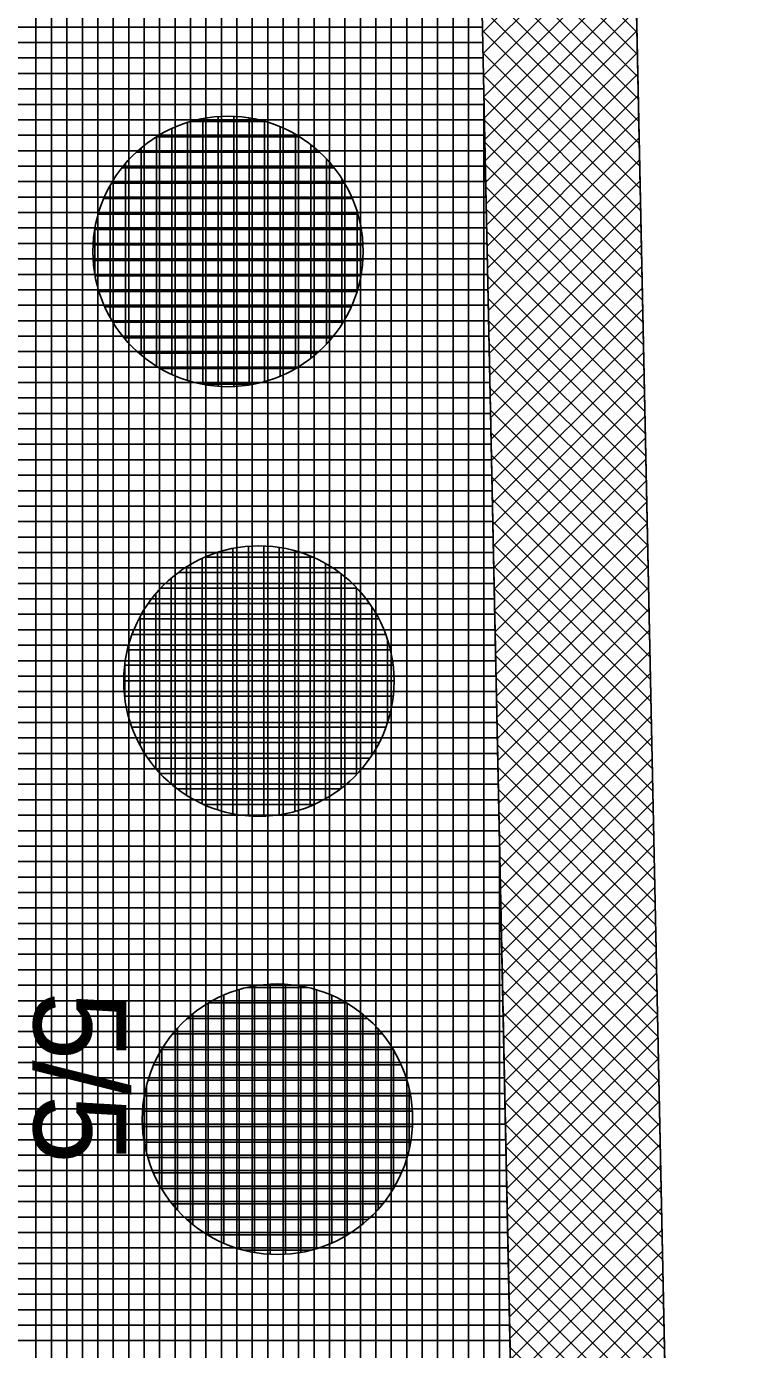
# Model space of a CAD drawing. Extents: x -565346 to -564154, y -1097386 to -1095620.
# Drawn here: x -564338.05 to -564328.86, y -1095754.03 to -1095736.9 of the extents above; entities that cross this region are included whole.
import ezdxf

# ---------------------------------------------------------------- set-up
doc = ezdxf.new("R2010")
doc.units = 0
for name, color, linetype in [('Vrstva 13', 7, 'Continuous'), ('Vrstva 40', 7, 'Continuous'), ('Vrstva 41', 7, 'Continuous'), ('Vrstva 42', 7, 'Continuous'), ('Vrstva 43', 7, 'Continuous'), ('Vrstva 44', 7, 'Continuous')]:
    doc.layers.add(name, color=color, linetype=linetype)

msp = doc.modelspace()

# ---------------------------------------------------------------- linework, layer by layer
at = {"layer": 'Vrstva 13'}
msp.add_line((-564330.25, -1095732.13), (-564328.86, -1095798.5), dxfattribs=at)
at = {"layer": 'Vrstva 41'}
msp.add_lwpolyline([(-564331.946, -1095698.419), (-564333.943, -1095698.519), (-564332.25, -1095732.172), (-564331.552, -1095765.483), (-564329.554, -1095765.383), (-564330.25, -1095732.13)], close=True, dxfattribs=at)
at = {"layer": 'Vrstva 42'}
for p, q in [((-564332.192, -1095734.932), (-564330.149, -1095736.976)), ((-564330.189, -1095735.021), (-564332.149, -1095736.981)), ((-564332.186, -1095735.221), (-564330.142, -1095737.265)), ((-564330.184, -1095735.298), (-564332.143, -1095737.258)), ((-564332.18, -1095735.51), (-564330.136, -1095737.554)), ((-564330.178, -1095735.575), (-564332.138, -1095737.535)), ((-564332.174, -1095735.799), (-564330.13, -1095737.843)), ((-564330.172, -1095735.852), (-564332.132, -1095737.812)), ((-564332.168, -1095736.088), (-564330.124, -1095738.132)), ((-564330.166, -1095736.129), (-564332.126, -1095738.089)), ((-564332.162, -1095736.377), (-564330.118, -1095738.42)), ((-564330.16, -1095736.406), (-564332.12, -1095738.366)), ((-564332.156, -1095736.666), (-564330.112, -1095738.709)), ((-564330.155, -1095736.683), (-564332.114, -1095738.643)), ((-564332.15, -1095736.955), (-564330.106, -1095738.998)), ((-564330.149, -1095736.96), (-564332.109, -1095738.92)), ((-564332.144, -1095737.244), (-564330.1, -1095739.287)), ((-564330.143, -1095737.237), (-564332.103, -1095739.197)), ((-564332.138, -1095737.532), (-564330.094, -1095739.576)), ((-564330.137, -1095737.514), (-564332.097, -1095739.474)), ((-564332.132, -1095737.821), (-564330.088, -1095739.865)), ((-564330.131, -1095737.791), (-564332.091, -1095739.751)), ((-564332.126, -1095738.11), (-564330.082, -1095740.154)), ((-564330.126, -1095738.068), (-564332.085, -1095740.028)), ((-564332.12, -1095738.399), (-564330.076, -1095740.443)), ((-564330.12, -1095738.345), (-564332.08, -1095740.305)), ((-564330.114, -1095738.622), (-564332.074, -1095740.582)), ((-564332.113, -1095738.688), (-564330.07, -1095740.732)), ((-564332.107, -1095738.977), (-564330.064, -1095741.021)), ((-564330.108, -1095738.899), (-564332.068, -1095740.859)), ((-564332.101, -1095739.266), (-564330.058, -1095741.309)), ((-564330.102, -1095739.176), (-564332.062, -1095741.136)), ((-564330.097, -1095739.454), (-564332.056, -1095741.413)), ((-564332.095, -1095739.555), (-564330.052, -1095741.598)), ((-564332.089, -1095739.844), (-564330.046, -1095741.887)), ((-564330.091, -1095739.731), (-564332.051, -1095741.69)), ((-564330.085, -1095740.008), (-564332.045, -1095741.967)), ((-564332.083, -1095740.132), (-564330.04, -1095742.176)), ((-564330.079, -1095740.285), (-564332.039, -1095742.244)), ((-564332.077, -1095740.421), (-564330.034, -1095742.465)), ((-564330.073, -1095740.562), (-564332.033, -1095742.521)), ((-564332.071, -1095740.71), (-564330.028, -1095742.754)), ((-564330.068, -1095740.839), (-564332.027, -1095742.798)), ((-564332.065, -1095740.999), (-564330.021, -1095743.043)), ((-564330.062, -1095741.116), (-564332.022, -1095743.075)), ((-564332.059, -1095741.288), (-564330.015, -1095743.332)), ((-564330.056, -1095741.393), (-564332.016, -1095743.353)), ((-564332.053, -1095741.577), (-564330.009, -1095743.621)), ((-564330.05, -1095741.67), (-564332.01, -1095743.63)), ((-564332.047, -1095741.866), (-564330.003, -1095743.909)), ((-564330.044, -1095741.947), (-564332.004, -1095743.907)), ((-564332.041, -1095742.155), (-564329.997, -1095744.198)), ((-564330.039, -1095742.224), (-564331.998, -1095744.184)), ((-564332.035, -1095742.444), (-564329.991, -1095744.487)), ((-564330.033, -1095742.501), (-564331.993, -1095744.461)), ((-564332.029, -1095742.733), (-564329.985, -1095744.776)), ((-564330.027, -1095742.778), (-564331.987, -1095744.738)), ((-564332.023, -1095743.021), (-564329.979, -1095745.065)), ((-564330.021, -1095743.055), (-564331.981, -1095745.015)), ((-564332.017, -1095743.31), (-564329.973, -1095745.354)), ((-564330.015, -1095743.332), (-564331.975, -1095745.292)), ((-564332.011, -1095743.599), (-564329.967, -1095745.643)), ((-564330.01, -1095743.609), (-564331.969, -1095745.569)), ((-564332.004, -1095743.888), (-564329.961, -1095745.932)), ((-564330.004, -1095743.886), (-564331.963, -1095745.846)), ((-564331.998, -1095744.177), (-564329.955, -1095746.221)), ((-564329.998, -1095744.163), (-564331.958, -1095746.123)), ((-564331.992, -1095744.466), (-564329.949, -1095746.509)), ((-564329.992, -1095744.44), (-564331.952, -1095746.4)), ((-564331.986, -1095744.755), (-564329.943, -1095746.798)), ((-564329.986, -1095744.717), (-564331.946, -1095746.677)), ((-564331.98, -1095745.044), (-564329.937, -1095747.087)), ((-564329.981, -1095744.994), (-564331.94, -1095746.954)), ((-564329.975, -1095745.271), (-564331.934, -1095747.231)), ((-564331.974, -1095745.333), (-564329.931, -1095747.376)), ((-564331.968, -1095745.622), (-564329.925, -1095747.665)), ((-564329.969, -1095745.548), (-564331.929, -1095747.508)), ((-564329.963, -1095745.825), (-564331.923, -1095747.785)), ((-564331.962, -1095745.91), (-564329.919, -1095747.954)), ((-564329.957, -1095746.102), (-564331.917, -1095748.062)), ((-564331.956, -1095746.199), (-564329.913, -1095748.243)), ((-564331.95, -1095746.488), (-564329.906, -1095748.532)), ((-564329.952, -1095746.38), (-564331.911, -1095748.339)), ((-564329.946, -1095746.657), (-564331.905, -1095748.616)), ((-564331.944, -1095746.777), (-564329.9, -1095748.821)), ((-564329.94, -1095746.934), (-564331.9, -1095748.893)), ((-564331.938, -1095747.066), (-564329.894, -1095749.11)), ((-564331.932, -1095747.355), (-564329.888, -1095749.398)), ((-564329.934, -1095747.211), (-564331.894, -1095749.17)), ((-564329.928, -1095747.488), (-564331.888, -1095749.447)), ((-564331.926, -1095747.644), (-564329.882, -1095749.687)), ((-564329.923, -1095747.765), (-564331.882, -1095749.724)), ((-564331.92, -1095747.933), (-564329.876, -1095749.976)), ((-564329.917, -1095748.042), (-564331.876, -1095750.001)), ((-564331.914, -1095748.222), (-564329.87, -1095750.265)), ((-564329.911, -1095748.319), (-564331.871, -1095750.278)), ((-564331.908, -1095748.51), (-564329.864, -1095750.554)), ((-564329.905, -1095748.596), (-564331.865, -1095750.555)), ((-564331.902, -1095748.799), (-564329.858, -1095750.843)), ((-564329.899, -1095748.873), (-564331.859, -1095750.833)), ((-564331.896, -1095749.088), (-564329.852, -1095751.132)), ((-564329.894, -1095749.15), (-564331.853, -1095751.11)), ((-564331.889, -1095749.377), (-564329.846, -1095751.421)), ((-564329.888, -1095749.427), (-564331.847, -1095751.387)), ((-564331.883, -1095749.666), (-564329.84, -1095751.71)), ((-564329.882, -1095749.704), (-564331.842, -1095751.664)), ((-564331.877, -1095749.955), (-564329.834, -1095751.998)), ((-564329.876, -1095749.981), (-564331.836, -1095751.941)), ((-564331.871, -1095750.244), (-564329.828, -1095752.287)), ((-564329.87, -1095750.258), (-564331.83, -1095752.218)), ((-564331.865, -1095750.533), (-564329.822, -1095752.576)), ((-564329.865, -1095750.535), (-564331.824, -1095752.495)), ((-564331.859, -1095750.822), (-564329.816, -1095752.865)), ((-564329.859, -1095750.812), (-564331.818, -1095752.772)), ((-564331.853, -1095751.111), (-564329.81, -1095753.154)), ((-564329.853, -1095751.089), (-564331.813, -1095753.049)), ((-564331.847, -1095751.399), (-564329.804, -1095753.443)), ((-564329.847, -1095751.366), (-564331.807, -1095753.326)), ((-564329.841, -1095751.643), (-564331.801, -1095753.603)), ((-564331.841, -1095751.688), (-564329.798, -1095753.732)), ((-564331.835, -1095751.977), (-564329.792, -1095754.021)), ((-564329.836, -1095751.92), (-564331.795, -1095753.88)), ((-564331.829, -1095752.266), (-564329.785, -1095754.31)), ((-564329.83, -1095752.197), (-564331.789, -1095754.157)), ((-564329.824, -1095752.474), (-564331.784, -1095754.434)), ((-564331.823, -1095752.555), (-564329.779, -1095754.598)), ((-564331.817, -1095752.844), (-564329.773, -1095754.887)), ((-564329.818, -1095752.751), (-564331.778, -1095754.711)), ((-564329.812, -1095753.029), (-564331.772, -1095754.988)), ((-564331.811, -1095753.133), (-564329.767, -1095755.176)), ((-564329.807, -1095753.306), (-564331.766, -1095755.265)), ((-564331.805, -1095753.422), (-564329.761, -1095755.465)), ((-564331.799, -1095753.711), (-564329.755, -1095755.754)), ((-564329.801, -1095753.583), (-564331.76, -1095755.542)), ((-564329.795, -1095753.86), (-564331.754, -1095755.819)), ((-564331.793, -1095754), (-564329.749, -1095756.043))]:
    msp.add_line(p, q, dxfattribs=at)
at = {"layer": 'Vrstva 43'}
for p, q in [((-564334.13, -1095856.582), (-564334.13, -1095676.285)), ((-564334.73, -1095841.782), (-564334.73, -1095676.474)), ((-564334.53, -1095846.715), (-564334.53, -1095676.411)), ((-564334.33, -1095851.649), (-564334.33, -1095676.348)), ((-564335.13, -1095831.916), (-564335.13, -1095676.599)), ((-564334.93, -1095836.849), (-564334.93, -1095676.537)), ((-564335.73, -1095817.116), (-564335.73, -1095676.788)), ((-564335.53, -1095822.049), (-564335.53, -1095676.725)), ((-564335.33, -1095826.983), (-564335.33, -1095676.662)), ((-564336.33, -1095802.317), (-564336.33, -1095676.977)), ((-564336.13, -1095807.25), (-564336.13, -1095676.914)), ((-564335.93, -1095812.183), (-564335.93, -1095676.851)), ((-564336.93, -1095787.517), (-564336.93, -1095677.165)), ((-564336.73, -1095792.45), (-564336.73, -1095677.102)), ((-564336.53, -1095797.383), (-564336.53, -1095677.039)), ((-564337.33, -1095777.651), (-564337.33, -1095677.291)), ((-564337.13, -1095782.584), (-564337.13, -1095677.228)), ((-564337.93, -1095762.851), (-564337.93, -1095677.479)), ((-564337.73, -1095767.784), (-564337.73, -1095677.416)), ((-564337.53, -1095772.718), (-564337.53, -1095677.354)), ((-564333.93, -1095861.515), (-564333.93, -1095698.777)), ((-564333.73, -1095866.448), (-564333.73, -1095702.753)), ((-564333.53, -1095871.381), (-564333.53, -1095706.728)), ((-564333.33, -1095876.315), (-564333.33, -1095710.704)), ((-564333.13, -1095881.248), (-564333.13, -1095714.68)), ((-564332.93, -1095886.181), (-564332.93, -1095718.655)), ((-564332.73, -1095891.114), (-564332.73, -1095722.631)), ((-564332.53, -1095896.047), (-564332.53, -1095726.606)), ((-564332.33, -1095918.631), (-564332.33, -1095730.582)), ((-564338.982, -1095736.91), (-564332.151, -1095736.91)), ((-564338.974, -1095737.11), (-564332.147, -1095737.11)), ((-564338.965, -1095737.31), (-564332.142, -1095737.31)), ((-564338.957, -1095737.51), (-564332.138, -1095737.51)), ((-564338.949, -1095737.71), (-564332.134, -1095737.71)), ((-564338.941, -1095737.91), (-564332.13, -1095737.91)), ((-564332.13, -1095918.66), (-564332.13, -1095737.899)), ((-564338.933, -1095738.11), (-564332.126, -1095738.11)), ((-564338.925, -1095738.31), (-564332.121, -1095738.31)), ((-564338.917, -1095738.51), (-564332.117, -1095738.51)), ((-564338.909, -1095738.71), (-564332.113, -1095738.71)), ((-564338.901, -1095738.91), (-564332.109, -1095738.91)), ((-564338.893, -1095739.11), (-564332.105, -1095739.11)), ((-564338.884, -1095739.31), (-564332.1, -1095739.31)), ((-564338.876, -1095739.51), (-564332.096, -1095739.51)), ((-564338.868, -1095739.71), (-564332.092, -1095739.71)), ((-564338.86, -1095739.91), (-564332.088, -1095739.91)), ((-564338.852, -1095740.11), (-564332.084, -1095740.11)), ((-564338.844, -1095740.31), (-564332.079, -1095740.31)), ((-564338.836, -1095740.51), (-564332.075, -1095740.51)), ((-564338.828, -1095740.71), (-564332.071, -1095740.71)), ((-564338.82, -1095740.91), (-564332.067, -1095740.91)), ((-564338.811, -1095741.11), (-564332.063, -1095741.11)), ((-564338.803, -1095741.31), (-564332.059, -1095741.31)), ((-564338.795, -1095741.51), (-564332.054, -1095741.51)), ((-564338.787, -1095741.71), (-564332.05, -1095741.71)), ((-564338.779, -1095741.91), (-564332.046, -1095741.91)), ((-564338.771, -1095742.11), (-564332.042, -1095742.11)), ((-564338.763, -1095742.31), (-564332.038, -1095742.31)), ((-564338.755, -1095742.51), (-564332.033, -1095742.51)), ((-564338.747, -1095742.71), (-564332.029, -1095742.71)), ((-564338.738, -1095742.91), (-564332.025, -1095742.91)), ((-564338.73, -1095743.11), (-564332.021, -1095743.11)), ((-564338.722, -1095743.31), (-564332.017, -1095743.31)), ((-564338.714, -1095743.51), (-564332.012, -1095743.51)), ((-564338.706, -1095743.71), (-564332.008, -1095743.71)), ((-564338.698, -1095743.91), (-564332.004, -1095743.91)), ((-564338.69, -1095744.11), (-564332, -1095744.11)), ((-564338.682, -1095744.31), (-564331.996, -1095744.31)), ((-564338.674, -1095744.51), (-564331.991, -1095744.51)), ((-564338.665, -1095744.71), (-564331.987, -1095744.71)), ((-564338.657, -1095744.91), (-564331.983, -1095744.91)), ((-564338.649, -1095745.11), (-564331.979, -1095745.11)), ((-564338.641, -1095745.31), (-564331.975, -1095745.31)), ((-564338.633, -1095745.51), (-564331.971, -1095745.51)), ((-564338.625, -1095745.71), (-564331.966, -1095745.71)), ((-564338.617, -1095745.91), (-564331.962, -1095745.91)), ((-564338.609, -1095746.11), (-564331.958, -1095746.11)), ((-564338.601, -1095746.31), (-564331.954, -1095746.31)), ((-564338.592, -1095746.51), (-564331.95, -1095746.51)), ((-564338.584, -1095746.71), (-564331.945, -1095746.71)), ((-564338.576, -1095746.91), (-564331.941, -1095746.91)), ((-564338.568, -1095747.11), (-564331.937, -1095747.11)), ((-564338.56, -1095747.31), (-564331.933, -1095747.31)), ((-564338.552, -1095747.51), (-564331.929, -1095747.51)), ((-564331.93, -1095918.689), (-564331.93, -1095747.443)), ((-564338.544, -1095747.71), (-564331.924, -1095747.71)), ((-564338.536, -1095747.91), (-564331.92, -1095747.91)), ((-564338.528, -1095748.11), (-564331.916, -1095748.11)), ((-564338.52, -1095748.31), (-564331.912, -1095748.31)), ((-564338.511, -1095748.51), (-564331.908, -1095748.51)), ((-564338.503, -1095748.71), (-564331.903, -1095748.71)), ((-564338.495, -1095748.91), (-564331.899, -1095748.91)), ((-564338.487, -1095749.11), (-564331.895, -1095749.11)), ((-564338.479, -1095749.31), (-564331.891, -1095749.31)), ((-564338.471, -1095749.51), (-564331.887, -1095749.51)), ((-564338.463, -1095749.71), (-564331.883, -1095749.71)), ((-564338.455, -1095749.91), (-564331.878, -1095749.91)), ((-564338.447, -1095750.11), (-564331.874, -1095750.11)), ((-564338.438, -1095750.31), (-564331.87, -1095750.31)), ((-564338.43, -1095750.51), (-564331.866, -1095750.51)), ((-564338.422, -1095750.71), (-564331.862, -1095750.71)), ((-564338.414, -1095750.91), (-564331.857, -1095750.91)), ((-564338.406, -1095751.11), (-564331.853, -1095751.11)), ((-564338.398, -1095751.31), (-564331.849, -1095751.31)), ((-564338.39, -1095751.51), (-564331.845, -1095751.51)), ((-564338.382, -1095751.71), (-564331.841, -1095751.71)), ((-564338.374, -1095751.91), (-564331.836, -1095751.91)), ((-564338.365, -1095752.11), (-564331.832, -1095752.11)), ((-564338.357, -1095752.31), (-564331.828, -1095752.31)), ((-564338.349, -1095752.51), (-564331.824, -1095752.51)), ((-564338.341, -1095752.71), (-564331.82, -1095752.71)), ((-564338.333, -1095752.91), (-564331.815, -1095752.91)), ((-564338.325, -1095753.11), (-564331.811, -1095753.11)), ((-564338.317, -1095753.31), (-564331.807, -1095753.31)), ((-564338.309, -1095753.51), (-564331.803, -1095753.51)), ((-564338.301, -1095753.71), (-564331.799, -1095753.71)), ((-564338.292, -1095753.91), (-564331.795, -1095753.91))]:
    msp.add_line(p, q, dxfattribs=at)
msp.add_lwpolyline([(-564328.86, -1095798.5), (-564329.554, -1095765.383), (-564331.552, -1095765.483), (-564332.25, -1095732.172), (-564333.943, -1095698.519), (-564331.946, -1095698.419), (-564332.8, -1095681.44), (-564332.14, -1095675.66), (-564343.82, -1095679.33), (-564342.067, -1095722.352), (-564339.576, -1095722.251), (-564332.487, -1095897.108)], dxfattribs=at)
at = {"layer": 'Vrstva 44'}
for p, q in [((-564335.92, -1095738.13), (-564334.974, -1095738.13)), ((-564335.77, -1095741.532), (-564335.77, -1095738.095)), ((-564335.57, -1095741.557), (-564335.57, -1095738.069)), ((-564335.37, -1095741.561), (-564335.37, -1095738.067)), ((-564335.17, -1095741.542), (-564335.17, -1095738.088)), ((-564334.97, -1095741.497), (-564334.97, -1095738.131)), ((-564336.17, -1095741.404), (-564336.17, -1095738.224)), ((-564335.97, -1095741.482), (-564335.97, -1095738.147)), ((-564334.77, -1095741.427), (-564334.77, -1095738.199)), ((-564334.57, -1095741.328), (-564334.57, -1095738.3)), ((-564336.371, -1095738.33), (-564334.52, -1095738.33)), ((-564336.37, -1095741.298), (-564336.37, -1095738.329)), ((-564334.37, -1095741.194), (-564334.37, -1095738.434)), ((-564336.633, -1095738.53), (-564334.258, -1095738.53)), ((-564336.57, -1095741.152), (-564336.57, -1095738.477)), ((-564334.17, -1095741.012), (-564334.17, -1095738.617)), ((-564336.816, -1095738.73), (-564334.072, -1095738.73)), ((-564336.77, -1095740.956), (-564336.77, -1095738.673)), ((-564336.97, -1095740.67), (-564336.97, -1095738.96)), ((-564336.954, -1095738.93), (-564333.936, -1095738.93)), ((-564333.97, -1095740.754), (-564333.97, -1095738.874)), ((-564337.053, -1095739.13), (-564333.834, -1095739.13)), ((-564337.124, -1095739.33), (-564333.764, -1095739.33)), ((-564333.77, -1095740.317), (-564333.77, -1095739.309)), ((-564337.17, -1095739.53), (-564333.719, -1095739.53)), ((-564337.17, -1095740.095), (-564337.17, -1095739.53)), ((-564337.192, -1095739.73), (-564333.698, -1095739.73)), ((-564337.189, -1095739.93), (-564333.698, -1095739.93)), ((-564337.163, -1095740.13), (-564333.724, -1095740.13)), ((-564337.115, -1095740.33), (-564333.774, -1095740.33)), ((-564337.041, -1095740.53), (-564333.849, -1095740.53)), ((-564336.933, -1095740.73), (-564333.953, -1095740.73)), ((-564336.791, -1095740.93), (-564334.099, -1095740.93)), ((-564336.595, -1095741.13), (-564334.292, -1095741.13)), ((-564336.314, -1095741.33), (-564334.573, -1095741.33)), ((-564335.779, -1095741.53), (-564335.11, -1095741.53)), ((-564335.739, -1095743.77), (-564334.347, -1095743.77)), ((-564335.58, -1095747.038), (-564335.58, -1095743.71)), ((-564335.38, -1095747.09), (-564335.38, -1095743.658)), ((-564335.18, -1095747.117), (-564335.18, -1095743.63)), ((-564334.98, -1095747.121), (-564334.98, -1095743.627)), ((-564334.78, -1095747.103), (-564334.78, -1095743.646)), ((-564334.58, -1095747.061), (-564334.58, -1095743.689)), ((-564334.38, -1095746.991), (-564334.38, -1095743.756)), ((-564335.98, -1095746.852), (-564335.98, -1095743.896)), ((-564335.78, -1095746.96), (-564335.78, -1095743.788)), ((-564334.18, -1095746.894), (-564334.18, -1095743.854)), ((-564336.18, -1095746.703), (-564336.18, -1095744.045)), ((-564336.087, -1095743.97), (-564334.003, -1095743.97)), ((-564333.98, -1095746.762), (-564333.98, -1095743.987)), ((-564336.38, -1095746.504), (-564336.38, -1095744.246)), ((-564336.312, -1095744.17), (-564333.777, -1095744.17)), ((-564333.78, -1095746.582), (-564333.78, -1095744.166)), ((-564336.476, -1095744.37), (-564333.612, -1095744.37)), ((-564333.58, -1095746.329), (-564333.58, -1095744.418)), ((-564336.596, -1095744.57), (-564333.492, -1095744.57)), ((-564336.58, -1095746.21), (-564336.58, -1095744.539)), ((-564336.686, -1095744.77), (-564333.404, -1095744.77)), ((-564336.746, -1095744.97), (-564333.343, -1095744.97)), ((-564333.38, -1095745.909), (-564333.38, -1095744.833)), ((-564336.78, -1095745.589), (-564336.78, -1095745.166)), ((-564336.78, -1095745.17), (-564333.307, -1095745.17)), ((-564336.792, -1095745.37), (-564333.296, -1095745.37)), ((-564336.782, -1095745.57), (-564333.307, -1095745.57)), ((-564336.748, -1095745.77), (-564333.341, -1095745.77)), ((-564336.688, -1095745.97), (-564333.399, -1095745.97)), ((-564336.6, -1095746.17), (-564333.487, -1095746.17)), ((-564336.482, -1095746.37), (-564333.608, -1095746.37)), ((-564336.319, -1095746.57), (-564333.768, -1095746.57)), ((-564336.097, -1095746.77), (-564333.99, -1095746.77)), ((-564335.757, -1095746.97), (-564334.33, -1095746.97)), ((-564335.3, -1095752.722), (-564335.3, -1095749.367)), ((-564335.194, -1095749.34), (-564334.412, -1095749.34)), ((-564335.1, -1095752.767), (-564335.1, -1095749.32)), ((-564334.9, -1095752.79), (-564334.9, -1095749.298)), ((-564334.7, -1095752.79), (-564334.7, -1095749.299)), ((-564334.5, -1095752.766), (-564334.5, -1095749.322)), ((-564334.3, -1095752.718), (-564334.3, -1095749.369)), ((-564335.7, -1095752.545), (-564335.7, -1095749.542)), ((-564335.696, -1095749.54), (-564333.913, -1095749.54)), ((-564335.5, -1095752.648), (-564335.5, -1095749.44)), ((-564334.1, -1095752.644), (-564334.1, -1095749.443)), ((-564333.9, -1095752.542), (-564333.9, -1095749.548)), ((-564335.969, -1095749.74), (-564333.64, -1095749.74)), ((-564335.9, -1095752.408), (-564335.9, -1095749.681)), ((-564333.7, -1095752.399), (-564333.7, -1095749.686)), ((-564336.159, -1095749.94), (-564333.448, -1095749.94)), ((-564336.1, -1095752.218), (-564336.1, -1095749.869)), ((-564333.5, -1095752.21), (-564333.5, -1095749.88)), ((-564336.302, -1095750.14), (-564333.308, -1095750.14)), ((-564336.3, -1095751.949), (-564336.3, -1095750.137)), ((-564333.3, -1095751.937), (-564333.3, -1095750.153)), ((-564336.405, -1095750.34), (-564333.202, -1095750.34)), ((-564336.5, -1095751.472), (-564336.5, -1095750.613)), ((-564336.478, -1095750.54), (-564333.13, -1095750.54)), ((-564336.526, -1095750.74), (-564333.083, -1095750.74)), ((-564333.1, -1095751.434), (-564333.1, -1095750.649)), ((-564336.551, -1095750.94), (-564333.059, -1095750.94)), ((-564336.551, -1095751.14), (-564333.058, -1095751.14)), ((-564336.527, -1095751.34), (-564333.08, -1095751.34)), ((-564336.48, -1095751.54), (-564333.128, -1095751.54)), ((-564336.409, -1095751.74), (-564333.201, -1095751.74)), ((-564336.306, -1095751.94), (-564333.302, -1095751.94)), ((-564336.166, -1095752.14), (-564333.442, -1095752.14)), ((-564335.978, -1095752.34), (-564333.628, -1095752.34)), ((-564335.709, -1095752.54), (-564333.896, -1095752.54)), ((-564335.232, -1095752.74), (-564334.376, -1095752.74))]:
    msp.add_line(p, q, dxfattribs=at)
for centre in [(-564335.444, -1095739.814), (-564335.044, -1095745.374), (-564334.804, -1095751.044)]:
    msp.add_circle(centre, 1.75, dxfattribs=at)

# ---------------------------------------------------------------- texts
at = {"layer": 'Vrstva 40'}
msp.add_text('5/5', height=1.2, rotation=270, dxfattribs=at).set_placement((-564337.96, -1095749.39))

doc.saveas('drawing.dxf')
